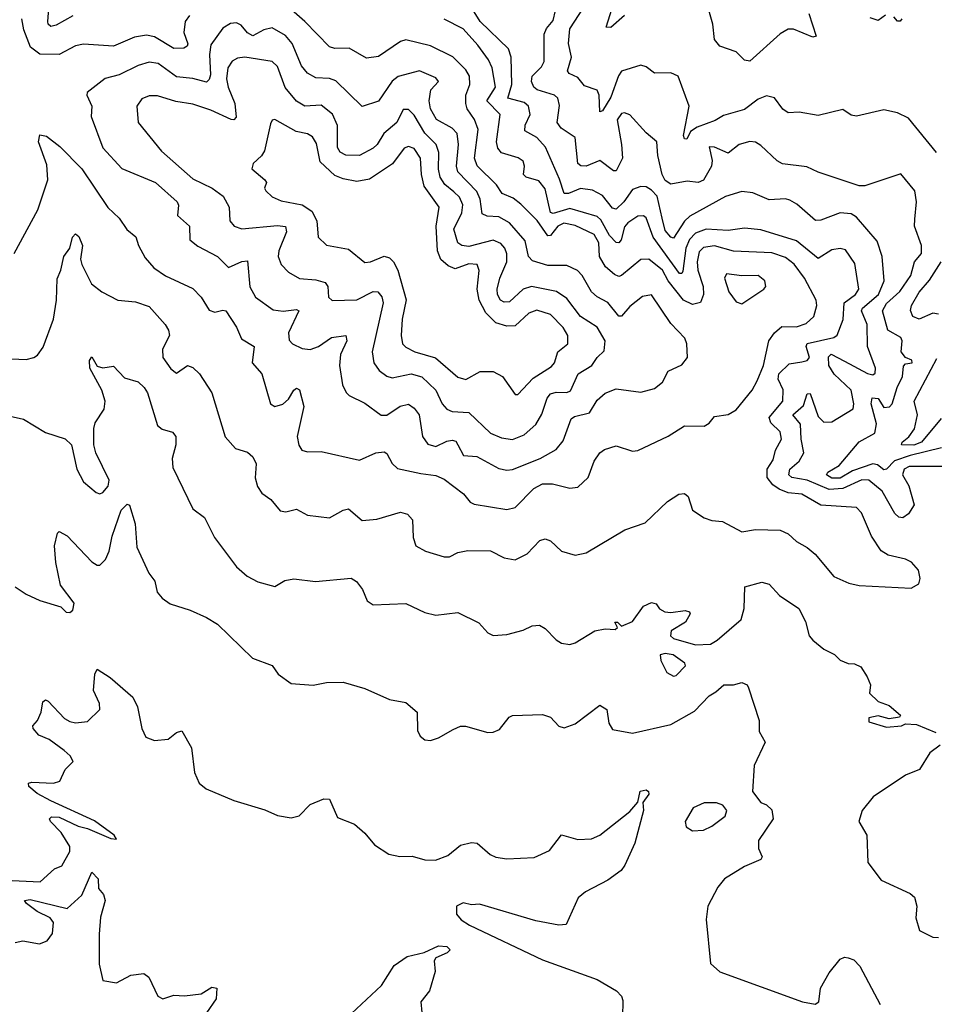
# Model space of a CAD drawing. Extents: x 1603745 to 1745082, y 385868 to 533966.
# Tile 477 of 646: x 1724951 to 1728300, y 438115 to 441722. Entities that reach past the tile are written whole.
import ezdxf

# ---------------------------------------------------------------- set-up
doc = ezdxf.new("R2010")
doc.units = 0

msp = doc.modelspace()

# ---------------------------------------------------------------- linework, layer by layer
at = {"layer": '0CON20XD'}
for points in [[(1725145, 441736), (1725085, 441701.3), (1725065, 441697.3), (1725055.6, 441705), (1725054.2, 441715), (1725065.8, 441875)], [(1728335.2, 440085.2), (1728208.1, 440085), (1728189.5, 440075), (1728183.7, 440055), (1728206.3, 440015), (1728226.7, 439945), (1728205, 439911.5), (1728185, 439897.8), (1728170.2, 439900.2), (1728155, 439912.7), (1728108.6, 439995), (1728060.6, 440035), (1728035, 440036.2), (1727965, 440004.2), (1727915, 440000.7), (1727835, 440035.6), (1727778.5, 440045), (1727767, 440055), (1727771, 440075), (1727805.1, 440104.9), (1727822.8, 440135), (1727812.7, 440185), (1727810.5, 440240.5), (1727782.1, 440275), (1727820.9, 440309.1), (1727835, 440351.9), (1727845, 440352.2), (1727875, 440268.1), (1727895, 440247.3), (1727925, 440248.5), (1728003.1, 440296.9), (1728005.9, 440315), (1727995.5, 440365), (1727933.1, 440423.1), (1727913.2, 440455), (1727912.9, 440487.1), (1727922.8, 440497.2), (1727971.3, 440471.3), (1728055, 440425.9), (1728075, 440420.9), (1728083.4, 440426.6), (1728084.4, 440445.6), (1728055.4, 440525), (1728054, 440605), (1728033.3, 440655), (1728037.6, 440665), (1728095.7, 440715), (1728117, 440765), (1728109.4, 440855), (1728091, 440911), (1728015, 440998.9), (1727995, 441010.3), (1727955, 441014.2), (1727885, 440987.9), (1727865, 440986.9), (1727796.1, 441046.1), (1727770.6, 441060.6), (1727754.7, 441065.3), (1727695, 441061.8), (1727635, 441087.9), (1727595, 441092.7), (1727535, 441074.6), (1727405, 441002.8), (1727385, 440984.2), (1727345, 440921.5), (1727335, 440924.7), (1727315, 440949.2), (1727303.7, 440995), (1727285.7, 441075), (1727265, 441097.7), (1727245, 441109.3), (1727225, 441110.8), (1727195, 441099.6), (1727163.7, 441055), (1727135, 441028.3), (1727121.3, 441031.3), (1727085, 441077.4), (1727048, 441098), (1727005, 441103.2), (1726960.6, 441085), (1726944.8, 441084.8), (1726928.1, 441138.1), (1726876, 441255), (1726845, 441290.7), (1726800.7, 441315), (1726801.7, 441335), (1726819.7, 441375), (1726814.1, 441405), (1726798.2, 441418.2), (1726738.2, 441435), (1726753.1, 441485), (1726750, 441585), (1726740.3, 441615), (1726637, 441715), (1726575, 441816.2)], [(1727714.7, 440575.3), (1727741.9, 440598.1), (1727795, 440596.7), (1727831, 440609), (1727859.1, 440635), (1727870, 440675), (1727867.8, 440695), (1727824.6, 440775), (1727786.7, 440826.7), (1727755, 440851.1), (1727705, 440867.3), (1727565, 440873.8), (1727495, 440893.9), (1727455, 440887.8), (1727438.6, 440871.4), (1727431.1, 440835), (1727434, 440805), (1727454, 440745), (1727454.5, 440715), (1727444.2, 440685.8), (1727415, 440678.7), (1727381.4, 440695), (1727325.2, 440765.2), (1727304.4, 440805), (1727255, 440845.3), (1727225, 440843.3), (1727155, 440784.7), (1727145, 440781.6), (1727128.6, 440788.6), (1727096.1, 440816.1), (1727074.4, 440854.4), (1727071.6, 440905), (1727055, 440934.8), (1726985, 440968.4), (1726943.7, 440976.3), (1726921, 440965), (1726895, 440931.2), (1726885, 440929.7), (1726845.8, 440985.8), (1726786.5, 441046.5), (1726758.3, 441068.3), (1726717.2, 441085), (1726697.1, 441117.1), (1726626, 441186), (1726616.6, 441215), (1726629.4, 441319.4), (1726616.4, 441356.4), (1726589.7, 441395), (1726584.1, 441415), (1726584.2, 441445), (1726599.6, 441485), (1726598.1, 441515), (1726585, 441538.2), (1726536.4, 441586.4), (1726455, 441625.8), (1726365, 441647.9), (1726345, 441642.4), (1726265, 441587.1), (1726221.1, 441581.1), (1726158, 441618), (1726105, 441616.1), (1726085, 441622.1), (1725995.2, 441715.2), (1725936, 441766)], [(1728307.8, 441235), (1728205, 441360.8), (1728165, 441381.1), (1728115, 441391.4), (1728015, 441368.8), (1727995, 441371.9), (1727965, 441392.5), (1727875, 441370.8), (1727805, 441383.6), (1727765, 441381.1), (1727745, 441394.3), (1727715, 441436), (1727685, 441442.5), (1727655, 441430.4), (1727605, 441393.3), (1727528.5, 441371.5), (1727497.4, 441352.6), (1727431.2, 441328.8), (1727407.4, 441312.6), (1727393.8, 441283.8), (1727385, 441285.6), (1727382.1, 441297.9), (1727402.5, 441405), (1727362.5, 441515), (1727335, 441526.7), (1727275, 441525.7), (1727245, 441548.9), (1727225, 441555.4), (1727155, 441532.9), (1727143.2, 441516.8), (1727115, 441437.9), (1727085, 441387.8), (1727075, 441384), (1727072.8, 441445), (1727065, 441463.5), (1727019.1, 441479.1), (1726995, 441510), (1726963.1, 441525), (1726956.9, 441535), (1726971.8, 441585), (1726960.6, 441635), (1726965, 441688), (1727033.2, 441795)], [(1727165, 441737.5), (1727115, 441693.3), (1727098.8, 441695), (1727126.9, 441783.1)], [(1727841.1, 441745), (1727868, 441662), (1727855, 441658), (1727785, 441686.7), (1727765, 441687.1), (1727735, 441670), (1727625, 441570), (1727605, 441573.8), (1727574.5, 441604.5), (1727515, 441625.5), (1727495, 441649.2), (1727488.8, 441705), (1727472.5, 441765)], [(1725573.3, 441736.7), (1725556.7, 441715), (1725552.5, 441675), (1725566.1, 441633.9), (1725564.6, 441625), (1725552.6, 441617.4), (1725515, 441616.7), (1725445, 441659.3), (1725415, 441665.8), (1725371.8, 441658.2), (1725295, 441625.3), (1725185, 441632.8), (1725155, 441625.9), (1725095, 441593.8), (1725025, 441595.3), (1724991.1, 441621.1), (1724965.6, 441685), (1724958.7, 441725)], [(1728228.5, 440991.5), (1728234.3, 441055), (1728228.8, 441095), (1728177.3, 441157.3), (1728045, 441113.8), (1728025, 441113.2), (1727875, 441163.5), (1727833.4, 441183.4), (1727744.1, 441194.1), (1727725, 441204.5), (1727665, 441261.5), (1727645, 441273.1), (1727625, 441275.4), (1727585, 441264.6), (1727545, 441232.8), (1727495, 441255.4), (1727475, 441255.6), (1727486.6, 441206.6), (1727484, 441185), (1727455, 441134.6), (1727435, 441125.5), (1727395, 441130.5), (1727335, 441119.4), (1727315, 441132.7), (1727303.8, 441155), (1727287.2, 441225), (1727284.4, 441275), (1727245, 441307.5), (1727185, 441373.6), (1727165, 441381.2), (1727155, 441378.8), (1727138.9, 441355), (1727155.2, 441265.2), (1727158.8, 441215), (1727135, 441167.8), (1727125, 441167.8), (1727075, 441206.2), (1727025, 441184.8), (1727006.1, 441186.1), (1726994.8, 441194.8), (1726985, 441290.8), (1726933.1, 441325), (1726919.6, 441345), (1726927.3, 441407.3), (1726921.8, 441435), (1726909.2, 441445), (1726845.4, 441465), (1726833.3, 441475), (1726824.7, 441495), (1726827.7, 441515), (1726861.1, 441548.9), (1726871.6, 441568.4), (1726871.7, 441668.3), (1726880, 441690), (1726905, 441718.9), (1726912.5, 441755)], [(1728121.7, 441738.3), (1728095, 441718.6), (1728065, 441728.8)], [(1728181.2, 441725), (1728175, 441716.7), (1728165, 441716.7), (1728152, 441732)], [(1724895, 440481.1), (1724975, 440477.1), (1725003.3, 440485), (1725016.6, 440493.4), (1725037.4, 440522.6), (1725074.6, 440625.4), (1725085.3, 440694.7), (1725087.7, 440772.3), (1725102.2, 440805), (1725113.2, 440855), (1725135, 440885.6), (1725144.4, 440925.6), (1725155, 440937.8), (1725167.6, 440927.6), (1725180.4, 440895), (1725174.2, 440845), (1725178.2, 440825), (1725213.8, 440753.8), (1725251.2, 440725), (1725310, 440695), (1725375, 440688.9), (1725425, 440671.1), (1725484.1, 440605), (1725496.2, 440585), (1725499.7, 440565), (1725474.5, 440515), (1725475, 440484.3), (1725505, 440442.9), (1725525, 440427.5), (1725565, 440455.5), (1725585, 440448.5), (1725609.1, 440425), (1725654.7, 440355), (1725703.4, 440193.4), (1725741.2, 440151.2), (1725785, 440137.9), (1725805, 440120.5), (1725816.4, 440095), (1725813.5, 440043.5), (1725822.3, 440012.3), (1725838.1, 439988.1), (1725870, 439965), (1725905, 439922.5), (1725925, 439919.4), (1725965, 439929.2), (1726005, 439906.7), (1726085, 439896.9), (1726135, 439925.6), (1726155, 439930.8), (1726205, 439887.3), (1726258.2, 439891.8), (1726345, 439917.8), (1726370.7, 439910.7), (1726389.8, 439889.8), (1726391.9, 439825), (1726402, 439795), (1726437.5, 439775), (1726505, 439754.2), (1726525, 439754.2), (1726555, 439770), (1726591.8, 439778.2), (1726675, 439776.7), (1726725, 439751.1), (1726765, 439742.9), (1726809.2, 439765), (1726855, 439814.2), (1726875, 439820), (1726895, 439812.5), (1726935, 439775.5), (1726985, 439761.1), (1727025, 439768.6), (1727167, 439853), (1727240.8, 439879.2), (1727322.8, 439957.2), (1727365, 439983.8), (1727385, 439986.2), (1727398.8, 439975), (1727414, 439925), (1727457.6, 439897.6), (1727485, 439887.5), (1727525, 439884.4), (1727595, 439845.6), (1727645, 439854.5), (1727735, 439851.9), (1727765, 439838.1), (1727795, 439811.1), (1727835, 439788.9), (1727864.1, 439764.1), (1727932.6, 439682.6), (1727987.5, 439657.5), (1728025, 439649.1), (1728215, 439640), (1728243.3, 439655), (1728248, 439675), (1728242.5, 439705), (1728216, 439735), (1728194.1, 439745.9), (1728130.9, 439760.9), (1728105, 439775.8), (1728070, 439830), (1728033.5, 439915), (1728015, 439934.5), (1727883.9, 439943.9), (1727815, 439984.1), (1727765, 439989.3), (1727732.3, 440002.3), (1727708.3, 440018.3), (1727688.3, 440045), (1727688.3, 440075), (1727709.8, 440110.2), (1727719.1, 440145), (1727740.3, 440185), (1727735, 440212.5), (1727701.1, 440245), (1727694.8, 440265), (1727744.8, 440325), (1727746.4, 440366.4), (1727728.3, 440405), (1727731.2, 440425), (1727768.7, 440461.3), (1727815, 440468.9), (1727835, 440473.1), (1727843.1, 440485), (1727830.2, 440525), (1727834.7, 440535.3), (1727932.1, 440557.9), (1727943.8, 440566.2), (1727966.3, 440623.7), (1727970.2, 440685), (1728011.1, 440715), (1728023.3, 440735), (1728008.7, 440828.7), (1727975, 440878.5), (1727955, 440883.9), (1727925, 440879.5), (1727875, 440847.3), (1727795, 440912.4), (1727665, 440951.8), (1727605, 440958.1), (1727545, 440949.5), (1727465, 440954.2), (1727425, 440939.5), (1727403, 440917), (1727390.5, 440885), (1727379.5, 440800.5), (1727375, 440791.8), (1727367.5, 440792.5), (1727270, 440925), (1727245, 440995.5), (1727235, 441003.1), (1727215, 441002), (1727177.7, 440977.7), (1727165, 440963.3), (1727153.9, 440916.1), (1727145, 440904.5), (1727135, 440906.1), (1727110.8, 440930.8), (1727079, 440989), (1727065, 441001.4), (1726965, 441030.8), (1726905, 441012), (1726895, 441015.7), (1726875, 441102.5), (1726851.6, 441131.6), (1726805.6, 441145.6), (1726795.9, 441155), (1726799.7, 441185), (1726794.2, 441204.2), (1726776.1, 441216.1), (1726715, 441234.6), (1726701.4, 441251.4), (1726696.9, 441275), (1726710.9, 441375), (1726661, 441425), (1726693.6, 441475), (1726681, 441545), (1726667.2, 441575), (1726629.1, 441629.1), (1726575, 441688.7), (1726505, 441723.4)], [(1726735, 440072), (1726755, 440074.6), (1726856.9, 440115), (1726915, 440147.7), (1726940.7, 440179.3), (1726970.3, 440259.7), (1726982.1, 440267.9), (1727037.8, 440282.2), (1727065, 440327.9), (1727095, 440354), (1727135, 440369.2), (1727225, 440357.1), (1727275, 440371.2), (1727305.3, 440394.7), (1727325.4, 440434.6), (1727375, 440458.1), (1727395.7, 440485), (1727393.6, 440535), (1727386.7, 440555), (1727335, 440609.5), (1727265, 440714.5), (1727231.9, 440708.1), (1727185, 440671.4), (1727155, 440635.5), (1727145, 440635.5), (1727105, 440685.4), (1727065, 440707.1), (1727045.3, 440725), (1727010.6, 440785), (1726993.5, 440803.5), (1726955, 440821.1), (1726885, 440821.4), (1726828.8, 440838.8), (1726814.2, 440855), (1726802, 440912), (1726745, 440977.2), (1726705, 440999.8), (1726662.6, 441002.6), (1726645, 441011.1), (1726637.4, 441065), (1726625, 441092.2), (1726555.6, 441165), (1726550, 441185), (1726557.8, 441265), (1726552.5, 441305), (1726535.1, 441325.1), (1726476.7, 441356.7), (1726454.8, 441395), (1726450.8, 441425), (1726456.9, 441465), (1726484.2, 441495), (1726475, 441508.9), (1726415, 441534.7), (1726336.4, 441513.6), (1726315, 441496.8), (1726265, 441423.9), (1726205, 441403.5), (1726108.5, 441498.5), (1726086, 441506), (1726035, 441509.2), (1726005, 441526.1), (1725983.4, 441553.4), (1725948.6, 441635), (1725924.5, 441664.5), (1725875, 441691.6), (1725845.2, 441684.8), (1725805, 441662.9), (1725785, 441673.6), (1725762.1, 441702.1), (1725745, 441710), (1725722.3, 441707.7), (1725695, 441690.8), (1725650.6, 441629.4), (1725645.8, 441594.2), (1725649.7, 441520.3), (1725645, 441502.3), (1725635, 441493.6), (1725585, 441506.7), (1725525, 441513), (1725458.1, 441561.9), (1725425, 441565.8), (1725385, 441554.2), (1725315, 441519.7), (1725263.8, 441506.2), (1725198.6, 441455), (1725196.7, 441445), (1725215.6, 441405), (1725213.2, 441366.8), (1725255, 441252.9), (1725325, 441176.8), (1725448.6, 441125), (1725527.1, 441055), (1725532.1, 441042.1), (1725529.1, 441005), (1725572.5, 440965), (1725573.8, 440915), (1725602.8, 440892.8), (1725675.7, 440855), (1725715, 440814.4), (1725765, 440836.7), (1725785, 440838.1), (1725793.6, 440743.6), (1725815, 440705.5), (1725878.8, 440658.8), (1725915.6, 440654.4), (1725965, 440660.4), (1725973.1, 440655), (1725935.8, 440575), (1725937.7, 440547.7), (1725949.4, 440535), (1725985, 440517.3), (1726015, 440514.1), (1726045, 440525.3), (1726092.3, 440557.7), (1726145.4, 440565.4), (1726149.1, 440545), (1726125.4, 440495), (1726121.5, 440455), (1726133.6, 440385), (1726146.4, 440356.4), (1726158, 440345), (1726215, 440316.9), (1726275, 440272.7), (1726295, 440273.6), (1726343.7, 440306.3), (1726375, 440313.5), (1726395, 440299.1), (1726413.2, 440275), (1726426.3, 440195), (1726445, 440167.3), (1726475, 440158.4), (1726515, 440178.1), (1726535, 440181.2), (1726547.5, 440177.5), (1726555.8, 440165), (1726576, 440126), (1726625, 440121.5), (1726705, 440078.2), (1726735, 440072)], [(1726755, 440183.6), (1726798.6, 440201.4), (1726841, 440239), (1726862.7, 440277.3), (1726882.1, 440335), (1726895, 440352), (1726915, 440358), (1726955, 440355.9), (1726967.9, 440362.1), (1726995.9, 440424.1), (1727046.4, 440455), (1727065.5, 440485), (1727091.4, 440508.6), (1727094.8, 440545), (1727065.1, 440595.1), (1727005, 440634.2), (1726955, 440700.9), (1726916.6, 440726.6), (1726825, 440744.8), (1726795, 440734.7), (1726745, 440688.2), (1726725, 440687.3), (1726711.2, 440695), (1726700.5, 440715), (1726699.8, 440735), (1726708.9, 440775), (1726734.4, 440835), (1726734.2, 440864.2), (1726726.8, 440885), (1726712.5, 440902.5), (1726685, 440914.4), (1726595, 440891.7), (1726570, 440895), (1726554.8, 440904.8), (1726541, 440955), (1726570, 441015), (1726573.5, 441043.5), (1726561.8, 441071.8), (1726541.1, 441091.1), (1726507.9, 441117.9), (1726490.8, 441145), (1726484.6, 441174.6), (1726485.7, 441235.7), (1726476.1, 441265), (1726435, 441305.8), (1726395, 441372), (1726375, 441393.1), (1726355, 441392.7), (1726331.9, 441345), (1726283.9, 441305), (1726260, 441265), (1726245, 441251.5), (1726195, 441224.2), (1726145, 441226), (1726125, 441236.4), (1726115, 441254.2), (1726114.1, 441334.1), (1726096.4, 441376.4), (1726055, 441408.8), (1725995, 441404.7), (1725965, 441422.9), (1725923.5, 441473.5), (1725895, 441550.5), (1725875, 441569.2), (1725775, 441585.2), (1725748.7, 441581.3), (1725729.5, 441570.5), (1725712.8, 441545), (1725708.8, 441505), (1725714.4, 441475), (1725738.8, 441415), (1725743.3, 441365), (1725735, 441355.6), (1725725, 441356.2), (1725650.7, 441390.7), (1725585, 441412.8), (1725522.3, 441422.3), (1725455, 441442.6), (1725425, 441442.6), (1725398.1, 441431.9), (1725380, 441405), (1725384.6, 441345), (1725469.9, 441239.9), (1725585, 441139.3), (1725655.5, 441105), (1725695.8, 441075.8), (1725717.7, 441035), (1725720.4, 440985), (1725736.9, 440965), (1725765, 440955.3), (1725895, 440967.6), (1725924.1, 440964.1), (1725927.9, 440945), (1725900, 440875), (1725897.5, 440855), (1725908.2, 440825), (1725935, 440796.9), (1725975, 440773.8), (1726035, 440769.2), (1726069, 440759), (1726079.4, 440745), (1726082.2, 440705), (1726095, 440693.5), (1726185, 440695.3), (1726245, 440726.7), (1726261.9, 440725), (1726276.7, 440706.7), (1726281.3, 440685), (1726241.4, 440505), (1726248.2, 440465), (1726266.7, 440436.7), (1726295, 440415.9), (1726315, 440409.7), (1726385, 440424.3), (1726423.5, 440413.5), (1726474.3, 440364.3), (1726498.2, 440315), (1726515, 440294.7), (1726535, 440286.4), (1726595, 440282.6), (1726675, 440207.6), (1726715, 440190.3), (1726755, 440183.6)], [(1726775, 440348.6), (1726831.1, 440408.9), (1726898.6, 440451.4), (1726908.9, 440465), (1726921.8, 440505), (1726957.5, 440535), (1726958, 440565), (1726941.2, 440595), (1726895, 440642.4), (1726845, 440657.4), (1726815, 440646.5), (1726765, 440600.4), (1726735, 440599.5), (1726695, 440611.9), (1726658.4, 440648.4), (1726633.3, 440695), (1726626.7, 440735), (1726633.4, 440803.4), (1726625.6, 440825), (1726595, 440827.2), (1726545, 440809.4), (1726519.9, 440819.9), (1726493.3, 440843.3), (1726480.3, 440875), (1726475.8, 440965), (1726486.4, 441035), (1726432.5, 441112.5), (1726422.6, 441155), (1726418.4, 441215), (1726395, 441250.6), (1726375, 441257.1), (1726359.2, 441250.8), (1726315.7, 441194.3), (1726231.7, 441138.3), (1726185, 441129.8), (1726135, 441138.8), (1726105, 441151.5), (1726051.5, 441201.5), (1726038.1, 441268.1), (1726023.3, 441293.3), (1726005, 441304), (1725962.8, 441312.8), (1725885, 441356), (1725875, 441353.3), (1725869.4, 441340.6), (1725848, 441242), (1725836.9, 441223.1), (1725805.8, 441195), (1725800.6, 441175), (1725848.1, 441135), (1725854.2, 441125), (1725848, 441105), (1725852, 441095), (1725875, 441073.5), (1725908.1, 441058.1), (1725985, 441043.3), (1726021, 441021), (1726039.2, 440985), (1726044.3, 440925), (1726075, 440895.6), (1726155, 440880.8), (1726215, 440832.9), (1726235, 440834.5), (1726285, 440855.8), (1726305, 440849.4), (1726320.3, 440835), (1726336.2, 440805), (1726365.9, 440695.9), (1726351.7, 440625), (1726347.5, 440565), (1726353.3, 440535), (1726365, 440522.2), (1726398.1, 440505), (1726473.1, 440483.1), (1726555, 440412.7), (1726585, 440403.6), (1726637, 440433), (1726685, 440433.7), (1726719, 440415), (1726765, 440349.4), (1726775, 440348.6)], [(1724931.2, 440865), (1725017.8, 441025), (1725054.1, 441135), (1725050.8, 441190.8), (1725020, 441275), (1725025, 441300), (1725048.8, 441295), (1725097.7, 441257.7), (1725178.6, 441175), (1725274, 441034), (1725315.5, 440995), (1725343.1, 440953.1), (1725376.2, 440926.2), (1725385.6, 440894.4), (1725410.1, 440850.1), (1725442.4, 440812.4), (1725485, 440783.3), (1725585, 440736.7), (1725615, 440705.4), (1725645, 440657.5), (1725665, 440650.8), (1725695, 440658.2), (1725705.6, 440655), (1725745, 440595.7), (1725763, 440553), (1725810, 440525), (1725802.5, 440465), (1725837.8, 440425), (1725869.2, 440315), (1725885.6, 440305.6), (1725915, 440313.3), (1725935, 440332.1), (1725955, 440364.4), (1725965, 440371.9), (1725975, 440366.2), (1725991.7, 440305), (1725967.1, 440195), (1725973.1, 440163.1), (1725984.6, 440144.6), (1726005, 440139.1), (1726055, 440140.7), (1726195, 440108.2), (1726255, 440135.2), (1726285, 440138.7), (1726295, 440133.3), (1726315, 440095.8), (1726335, 440078.1), (1726419.4, 440059.4), (1726475, 440051.8), (1726505, 440038.7), (1726575.6, 439985), (1726600, 439955), (1726615, 439946.7), (1726735, 439928.2), (1726765, 439934.6), (1726833.9, 440005), (1726865, 440021.2), (1726901.6, 440021.6), (1726965, 440005.4), (1726995, 440010), (1727032.5, 440045), (1727054.4, 440105), (1727074.7, 440135.3), (1727092.6, 440147.4), (1727135, 440160.6), (1727195, 440141.9), (1727215, 440144.4), (1727325, 440196.4), (1727385, 440234.4), (1727456.8, 440233.2), (1727475, 440243.8), (1727495, 440268), (1727545, 440275.8), (1727575, 440292.9), (1727633.3, 440365), (1727651.5, 440398.5), (1727674.7, 440455), (1727693.6, 440545), (1727714.7, 440575.3)], [(1728325.8, 440154.2), (1728211.2, 440125), (1728154.5, 440105.5), (1728125, 440075.3), (1728115, 440073.5), (1728091.8, 440091.8), (1728075, 440095.6), (1728001, 440069), (1727955, 440042.9), (1727925, 440042.7), (1727905.6, 440055), (1727910, 440065), (1727951.3, 440088.7), (1728024.3, 440175.7), (1728082.8, 440207.2), (1728088.8, 440241.2), (1728068.9, 440315), (1728072.8, 440337.2), (1728095, 440334.1), (1728115, 440301.1), (1728136.5, 440303.5), (1728145.8, 440315), (1728163.5, 440375), (1728183.5, 440415), (1728187.4, 440452.6), (1728195, 440461.1), (1728218.5, 440465), (1728218.1, 440475), (1728195, 440484), (1728178.1, 440505), (1728181.9, 440545), (1728177.7, 440557.7), (1728129.5, 440585), (1728110, 440655), (1728125, 440682), (1728173.3, 440726.7), (1728213.9, 440785), (1728226.9, 440835), (1728252.8, 440865), (1728252.8, 440895), (1728227.3, 440965), (1728228.5, 440991.5)], [(1728315, 440643.6), (1728295, 440647.2), (1728245, 440625.2), (1728221.2, 440635), (1728213.4, 440656.6), (1728216, 440675), (1728245, 440723.8), (1728282.3, 440767.7), (1728324.9, 440835.1)], [(1727595, 440681.4), (1727675.8, 440735), (1727683.1, 440745), (1727679.1, 440765), (1727655, 440785.3), (1727595, 440783.8), (1727538.7, 440791.3), (1727531.5, 440775), (1727548.2, 440725), (1727575, 440688), (1727595, 440681.4)], [(1724905, 440272.5), (1724965, 440258.2), (1725045, 440209.6), (1725117.1, 440187.1), (1725140.8, 440165), (1725160.5, 440075), (1725185, 440029.2), (1725230.6, 439990.6), (1725245, 439985.6), (1725255, 439989.5), (1725275, 440013.3), (1725278.6, 440035), (1725230, 440135), (1725221.9, 440165), (1725221.9, 440225), (1725227.5, 440245), (1725260, 440295), (1725264.2, 440325), (1725251.6, 440365), (1725208.2, 440445), (1725206.6, 440473.4), (1725215, 440486.7), (1725235, 440453.3), (1725255, 440446.5), (1725295, 440453.1), (1725335, 440410.6), (1725385, 440395.6), (1725406.7, 440375), (1725418.8, 440355), (1725455.3, 440235.3), (1725472.5, 440222.5), (1725510.9, 440210.9), (1725522.9, 440195), (1725522.9, 440165), (1725509.6, 440115), (1725512, 440082), (1725585, 439930), (1725628.3, 439898.3), (1725664.6, 439824.6), (1725745, 439717.5), (1725783.9, 439683.9), (1725822.5, 439662.5), (1725885, 439646), (1725922.4, 439667.6), (1725955, 439674.4), (1726034.5, 439664.5), (1726165, 439675.7), (1726184.4, 439664.4), (1726206.2, 439635), (1726223.2, 439593.2), (1726245, 439578), (1726365, 439583.3), (1726435, 439550), (1726475, 439541.1), (1726555, 439550.8), (1726632.6, 439512.6), (1726665, 439476), (1726685, 439465.8), (1726735, 439470), (1726794.5, 439485.5), (1726827.8, 439502.2), (1726854.3, 439504.3), (1726875, 439492), (1726915, 439450), (1726935, 439438.5), (1726965, 439433.6), (1726985, 439439.1), (1727056.8, 439483.2), (1727095, 439490.8), (1727131.7, 439488.3), (1727140, 439495), (1727130, 439515), (1727140, 439515), (1727155, 439500), (1727195, 439517.5), (1727235, 439574), (1727265, 439587.5), (1727282, 439582), (1727293.5, 439563.5), (1727313.5, 439553.5), (1727335, 439550), (1727387.5, 439557.5), (1727403.3, 439553.3), (1727406, 439545), (1727389.2, 439515), (1727336.4, 439483.6), (1727333.5, 439465), (1727345.6, 439455), (1727425, 439432.4), (1727480, 439435), (1727505, 439448.9), (1727593.1, 439525), (1727604.1, 439565), (1727605.6, 439644.4), (1727668.8, 439661.2), (1727695, 439654.4), (1727732.9, 439612.9), (1727804.2, 439565), (1727828.1, 439518.1), (1727841.9, 439465), (1727855, 439449.2), (1727895, 439416.2), (1727935, 439396.7), (1727955, 439376.2), (1727985, 439364), (1728008, 439362), (1728030.9, 439350.9), (1728054.2, 439315), (1728065.8, 439285), (1728062.5, 439255), (1728094.7, 439224.7), (1728135, 439209.5), (1728176.7, 439175), (1728172.5, 439167.5), (1728135, 439160.5), (1728095, 439172.5), (1728060, 439165), (1728060.5, 439150.5), (1728125, 439130.5), (1728180, 439135), (1728195, 439142.5), (1728235, 439140), (1728305, 439111.1)], [(1728325, 440261.4), (1728252.5, 440175), (1728225, 440164), (1728180, 440165), (1728181.9, 440175), (1728206.2, 440193.8), (1728227.2, 440222.8), (1728238.6, 440275), (1728226.2, 440325), (1728309.6, 440480.4)], [(1724934.2, 439645), (1724975, 439617.1), (1725025, 439594.2), (1725101.7, 439571.7), (1725121.7, 439551.7), (1725135, 439550), (1725145, 439558.8), (1725150.9, 439585), (1725100.9, 439650.9), (1725083.7, 439733.7), (1725078.1, 439795), (1725089.3, 439840.7), (1725095, 439846.7), (1725125, 439830.8), (1725215, 439736.4), (1725235, 439723.5), (1725245, 439723.3), (1725265, 439744.4), (1725278.4, 439775), (1725289.4, 439830.6), (1725322.2, 439925), (1725345, 439946.7), (1725353.3, 439943.3), (1725374.3, 439875), (1725379.7, 439789.7), (1725424.4, 439694.4), (1725446, 439665), (1725454.2, 439625), (1725472.4, 439602.4), (1725502.4, 439582.4), (1725575, 439559.4), (1725635, 439532.5), (1725675, 439507.7), (1725803.8, 439383.8), (1725875, 439356.2), (1725897.5, 439325), (1725945, 439290), (1726025, 439283.8), (1726075, 439294), (1726135.8, 439295.8), (1726215, 439272.5), (1726305, 439231.9), (1726365, 439221.4), (1726406.7, 439185), (1726407.7, 439117.7), (1726417.7, 439097.7), (1726435, 439084), (1726455, 439082), (1726485, 439090.8), (1726538.1, 439121.9), (1726565, 439134), (1726583.9, 439133.9), (1726665, 439111.2), (1726685, 439112.5), (1726707.9, 439122.1), (1726743, 439167), (1726755, 439173.8), (1726865, 439177.1), (1726895, 439167.5), (1726925, 439134), (1726945, 439127.5), (1726985, 439142.9), (1727075, 439210.8), (1727100.5, 439195), (1727108.6, 439145), (1727121.7, 439121.7), (1727195, 439108.6), (1727335, 439140), (1727421.3, 439188.7), (1727475, 439245.7), (1727500.6, 439259.4), (1727528.8, 439285), (1727565, 439285.8), (1727595, 439294.4), (1727614.2, 439285), (1727620, 439275), (1727658.9, 439155), (1727658.8, 439115), (1727681.2, 439075), (1727639.8, 438990.2), (1727634, 438895), (1727664.2, 438854.2), (1727685, 438846), (1727705, 438827.5), (1727709.4, 438795), (1727655.7, 438715), (1727655.7, 438685.7), (1727669.2, 438655), (1727664.4, 438645.6), (1727605, 438620), (1727531.9, 438575), (1727507.8, 438545), (1727470.6, 438475), (1727464.3, 438425.7), (1727481.1, 438265), (1727515, 438234.3), (1727817.3, 438125), (1727863.9, 438116.1), (1727876.7, 438125), (1727883.3, 438175), (1727915, 438231.2), (1727955, 438281.2), (1727971.7, 438288.3), (1727985, 438286), (1728005, 438278), (1728027.1, 438255), (1728101.9, 438115)], [(1727345, 439317.5), (1727355, 439320), (1727389.2, 439355), (1727387.1, 439365), (1727344.2, 439395), (1727315, 439400.4), (1727296, 439395), (1727298.9, 439375), (1727320.5, 439330.5), (1727345, 439317.5)], [(1724690, 438580), (1725025.5, 438564.5), (1725078.9, 438611.1), (1725105, 438622.9), (1725134.5, 438675), (1725135, 438693.3), (1725102.7, 438745), (1725063.5, 438785), (1725060, 438795), (1725067.9, 438802.1), (1725095, 438801.2), (1725165, 438767.9), (1725199.6, 438759.6), (1725285, 438722.5), (1725305, 438720), (1725296.9, 438735), (1725225, 438787.1), (1725065, 438860.2), (1725015, 438887.6), (1724985, 438913.1), (1724983.8, 438925), (1724995, 438929.5), (1725074.2, 438925.8), (1725097.7, 438932.3), (1725117.5, 438975), (1725146.2, 439005), (1725136, 439025), (1725114.2, 439045), (1725059.2, 439085), (1725020.7, 439100.7), (1725000, 439125), (1724999.4, 439135), (1725016, 439155), (1725029.2, 439185), (1725036.2, 439223.8), (1725045, 439230), (1725055, 439226.2), (1725115, 439162), (1725135, 439150.8), (1725155, 439146), (1725199.2, 439150.8), (1725244.4, 439195.6), (1725243, 439217), (1725221.8, 439265), (1725226.4, 439325), (1725235, 439342.9), (1725282.7, 439312.7), (1725365, 439240.8), (1725382.3, 439205), (1725397.7, 439125), (1725413.4, 439093.4), (1725445, 439082), (1725495, 439086.2), (1725525, 439111.2), (1725545, 439117.5), (1725579.5, 439055), (1725590.8, 438965), (1725608.6, 438925), (1725634.4, 438905), (1725735, 438861.6), (1725848.2, 438828.2), (1725895, 438807.1), (1725945, 438798.1), (1725974.3, 438805.7), (1726015, 438846.7), (1726065, 438868), (1726085, 438866.7), (1726115, 438800), (1726177.5, 438775), (1726215, 438742.5), (1726249.8, 438699.8), (1726302.5, 438665), (1726343.2, 438656.8), (1726387.7, 438657.7), (1726435, 438644), (1726473.9, 438643.9), (1726519.3, 438660.7), (1726565, 438698), (1726605, 438708), (1726625.7, 438705.7), (1726674.2, 438664.2), (1726695, 438654), (1726735, 438648.6), (1726835, 438652.5), (1726891.1, 438678.9), (1726935, 438736.2), (1726995, 438719.4), (1727045, 438721.4), (1727075.5, 438734.5), (1727185, 438821.2), (1727214.4, 438855.6), (1727223.4, 438896.6), (1727245, 438900.6), (1727254, 438895), (1727254.4, 438885), (1727233.3, 438855), (1727235.3, 438825), (1727203.9, 438705), (1727167.1, 438625), (1727152.9, 438605), (1727105, 438570), (1727022.3, 438527.7), (1726995.6, 438505), (1726952.1, 438407.9), (1726925, 438405.5), (1726841.5, 438421.5), (1726635, 438482.5), (1726605, 438480), (1726575, 438486.7), (1726550, 438475), (1726550, 438445), (1726567.5, 438425), (1726597.5, 438405), (1726865, 438278.5), (1727065.7, 438205.7), (1727135.8, 438165), (1727154, 438145), (1727159.4, 438129.4), (1727158.3, 438068.3)], [(1728322, 439065), (1728283.8, 439036.2), (1728245.7, 438975), (1728195, 438954.4), (1728076, 438875), (1728036.2, 438825), (1728023.8, 438785), (1728052.5, 438735), (1728056.7, 438635), (1728105, 438570), (1728211.3, 438521.3), (1728227.4, 438507.4), (1728236, 438475), (1728232.3, 438432.3), (1728246.1, 438386.1), (1728295, 438360.8), (1728315, 438360)], [(1727415, 438751.1), (1727455, 438753.8), (1727485, 438767.9), (1727534.2, 438805), (1727540, 438825), (1727526.2, 438845), (1727503, 438853), (1727456.8, 438853.2), (1727417.5, 438835), (1727387.5, 438785), (1727392, 438765), (1727415, 438751.1)], [(1724935, 438342.2), (1724962.7, 438347.3), (1725023.3, 438336.7), (1725051.7, 438348.3), (1725070.8, 438375), (1725075.3, 438415), (1725062.2, 438432.2), (1725014.7, 438455), (1724976.2, 438485), (1724968.6, 438495), (1724989, 438499), (1725125, 438466.4), (1725178, 438515), (1725215, 438598.8), (1725237.8, 438575), (1725239.2, 438539.2), (1725257.9, 438517.9), (1725263.5, 438495), (1725246.4, 438435), (1725242.4, 438372.4), (1725242.6, 438262.6), (1725255, 438202.5), (1725305, 438193.8), (1725357.7, 438222.3), (1725405, 438228.8), (1725423.8, 438215), (1725456.7, 438145), (1725475, 438136), (1725515, 438149.4), (1725555, 438146.7), (1725615, 438154.3), (1725655, 438178.6), (1725673.3, 438175), (1725670.8, 438135), (1725635, 438083.8)], [(1726147.5, 438065), (1726275.3, 438184.7), (1726322.4, 438257.6), (1726369.7, 438290.3), (1726432.5, 438305), (1726485, 438329.4), (1726515, 438326.9), (1726526.7, 438315), (1726516.2, 438303.8), (1726475, 438285.8), (1726468.9, 438275), (1726472, 438235), (1726451.4, 438165), (1726420, 438125), (1726423.8, 438085)]]:
    msp.add_lwpolyline(points, dxfattribs=at)

doc.saveas('drawing.dxf')
